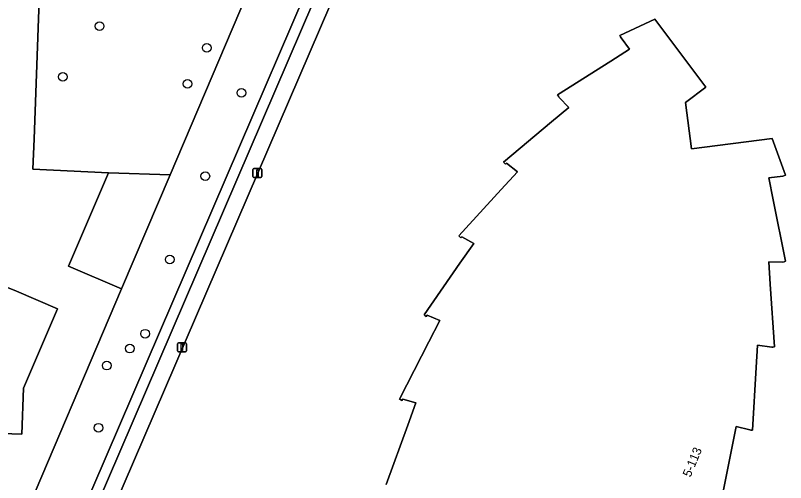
# Model space of a CAD drawing. Extents: x 160732 to 162107, y 387428 to 388479.
# Drawn here: x 161880.2 to 161966.6, y 387653.4 to 387705.8 of the extents above; entities that cross this region are included whole.
import ezdxf

# ---------------------------------------------------------------- set-up
doc = ezdxf.new("R2010")
doc.units = 0
for name, color, linetype in [('IMGEO_Boom', 7, 'Continuous'), ('IMGEO_Erf', 7, 'Continuous'), ('IMGEO_Fietspad_gesloten', 7, 'Continuous'), ('IMGEO_Groenvoorziening', 7, 'Continuous'), ('IMGEO_Lichtmast', 7, 'Continuous'), ('IMGEO_Pand', 7, 'Continuous'), ('IMGEO_Pand_nummerreeks', 7, 'Continuous'), ('IMGEO_Voetpad_open', 7, 'Continuous')]:
    doc.layers.add(name, color=color, linetype=linetype)

msp = doc.modelspace()

# ---------------------------------------------------------------- linework, layer by layer
at = {"layer": 'IMGEO_Boom'}
for centre in [(161889.613, 387704.584), (161901.64, 387702.152), (161885.48, 387698.895), (161899.49, 387698.122), (161905.528, 387697.1), (161901.481, 387687.743), (161897.485, 387678.395), (161894.716, 387670.07), (161893.014, 387668.397), (161890.412, 387666.489), (161889.481, 387659.515)]:
    msp.add_circle(centre, 0.489, dxfattribs=at)
at = {"layer": 'IMGEO_Erf'}
for points in [[(161880.358, 387647.581), (161892.061, 387675.119), (161886.124, 387677.648), (161890.604, 387688.136), (161882.13, 387688.528), (161882.254, 387691.929), (161883.011, 387712.698), (161899.997, 387712.055), (161901.551, 387750), (161901.63, 387751.922), (161912.478, 387751.368), (161912.445, 387752.781), (161921.159, 387752.145), (161922.388, 387754.906), (161928.278, 387768.138), (161932.35, 387778.164)], [(161920.196, 387717.943), (161887.626, 387642.23)], [(161921.805, 387653.16), (161924.218, 387659.801), (161925.129, 387662.31), (161923.642, 387662.713), (161923.552, 387662.586), (161923.437, 387662.647), (161923.273, 387662.733), (161926.581, 387669.161), (161927.811, 387671.55), (161926.403, 387672.132), (161926.296, 387672.006), (161926.183, 387672.088), (161926.038, 387672.194), (161930.075, 387677.969), (161931.621, 387680.18), (161930.27, 387680.944), (161930.181, 387680.842), (161930.073, 387680.936), (161929.944, 387681.048), (161934.706, 387686.241), (161936.541, 387688.242), (161935.292, 387689.193), (161935.168, 387689.081), (161934.973, 387689.332), (161940.368, 387693.854), (161942.301, 387695.475), (161941.202, 387696.591), (161941.119, 387696.724), (161941.033, 387696.862), (161946.994, 387700.648), (161949.115, 387701.995), (161948.18, 387703.262), (161948.111, 387703.401), (161948.033, 387703.556), (161951.94, 387705.375), (161957.675, 387697.758), (161955.38, 387696.023), (161956.057, 387690.833), (161965.124, 387691.967), (161966.622, 387687.862), (161966.446, 387687.803), (161966.326, 387687.763), (161964.752, 387687.575), (161965.25, 387685.091), (161966.634, 387678.194), (161966.463, 387678.149), (161966.333, 387678.114), (161964.741, 387678.14), (161964.912, 387675.611), (161965.389, 387668.584), (161965.21, 387668.57), (161965.081, 387668.56), (161963.492, 387668.784), (161963.336, 387666.263), (161962.902, 387659.234), (161962.738, 387659.249), (161962.601, 387659.262), (161961.091, 387659.664), (161960.598, 387657.213), (161959.17, 387650.113)]]:
    msp.add_lwpolyline(points, dxfattribs=at)
msp.add_lwpolyline([(161884.875, 387672.864), (161881.079, 387663.972), (161880.861, 387658.79), (161875.283, 387658.987), (161875.251, 387658.129), (161869.525, 387658.352), (161869.729, 387663.348), (161869.759, 387664.092), (161870.646, 387664.061), (161870.894, 387669.641), (161876.123, 387669.425), (161878.714, 387675.495), (161880.277, 387674.828)], close=True, dxfattribs=at)
at = {"layer": 'IMGEO_Fietspad_gesloten'}
msp.add_lwpolyline([(161933.668, 387755.273), (161931.787, 387752.401), (161931.51, 387751.953), (161930.67, 387750), (161887.355, 387649.335), (161885.124, 387644.161), (161886.105, 387643.404), (161932.572, 387751.385), (161941.509, 387765.032), (161940.506, 387765.69)], close=True, dxfattribs=at)
at = {"layer": 'IMGEO_Groenvoorziening'}
for points in [[(161885.124, 387644.161), (161887.355, 387649.335), (161930.67, 387750), (161931.51, 387751.953), (161931.787, 387752.401), (161933.668, 387755.273), (161931.109, 387754.89), (161925.615, 387754.9), (161923.593, 387750), (161911.574, 387720.882), (161897.533, 387687.883), (161892.061, 387675.119), (161880.358, 387647.581)], [(161897.533, 387687.883), (161911.574, 387720.882), (161923.593, 387750), (161925.615, 387754.9), (161922.388, 387754.906), (161921.159, 387752.145), (161912.445, 387752.781), (161912.478, 387751.368), (161901.63, 387751.922), (161901.551, 387750), (161899.997, 387712.055), (161883.011, 387712.698), (161882.254, 387691.929), (161882.13, 387688.528), (161890.604, 387688.136)]]:
    msp.add_lwpolyline(points, close=True, dxfattribs=at)
at = {"layer": 'IMGEO_Lichtmast'}
for p, q in [((161906.828, 387687.696), (161906.828, 387688.496)), ((161906.828, 387688.496), (161906.828, 387687.696)), ((161906.928, 387688.596), (161907.718, 387688.596)), ((161907.718, 387688.596), (161906.928, 387688.596)), ((161907.818, 387688.496), (161907.818, 387687.696)), ((161907.818, 387687.696), (161907.818, 387688.496)), ((161907.718, 387687.596), (161906.928, 387687.596)), ((161906.928, 387687.596), (161907.718, 387687.596)), ((161898.464, 387669.042), (161899.254, 387669.042)), ((161899.254, 387669.042), (161898.464, 387669.042)), ((161898.364, 387668.142), (161898.364, 387668.942)), ((161898.364, 387668.942), (161898.364, 387668.142)), ((161899.354, 387668.942), (161899.354, 387668.142)), ((161899.354, 387668.142), (161899.354, 387668.942)), ((161899.254, 387668.042), (161898.464, 387668.042)), ((161898.464, 387668.042), (161899.254, 387668.042))]:
    msp.add_line(p, q, dxfattribs=at)
for points in [[(161907.248, 387688.471), (161907.398, 387688.471), (161907.398, 387687.721), (161907.248, 387687.721), (161907.248, 387688.471)], [(161898.784, 387668.917), (161898.934, 387668.917), (161898.934, 387668.167), (161898.784, 387668.167), (161898.784, 387668.917)]]:
    msp.add_lwpolyline(points, dxfattribs=at)
for centre, start, end in [((161906.928, 387688.496), 90, 180), ((161906.928, 387688.496), 90, 180), ((161907.718, 387688.496), 0, 90), ((161907.718, 387688.496), 360, 90), ((161906.928, 387687.696), 180, 270), ((161906.928, 387687.696), 180, 270), ((161907.718, 387687.696), 270, 0), ((161907.718, 387687.696), 270, 0), ((161898.464, 387668.942), 90, 180), ((161898.464, 387668.942), 90, 180), ((161899.254, 387668.942), 0, 90), ((161899.254, 387668.942), 360, 90), ((161898.464, 387668.142), 180, 270), ((161898.464, 387668.142), 180, 270), ((161899.254, 387668.142), 270, 0), ((161899.254, 387668.142), 270, 0)]:
    msp.add_arc(centre, 0.1, start, end, dxfattribs=at)
at = {"layer": 'IMGEO_Pand'}
msp.add_lwpolyline([(161959.17, 387650.113), (161960.598, 387657.213), (161961.091, 387659.664), (161962.601, 387659.262), (161962.738, 387659.249), (161962.902, 387659.234), (161963.336, 387666.263), (161963.492, 387668.784), (161965.081, 387668.56), (161965.21, 387668.57), (161965.389, 387668.584), (161964.912, 387675.611), (161964.741, 387678.14), (161966.333, 387678.114), (161966.463, 387678.149), (161966.634, 387678.194), (161965.25, 387685.091), (161964.752, 387687.575), (161966.326, 387687.763), (161966.446, 387687.803), (161966.622, 387687.862), (161965.124, 387691.967), (161956.057, 387690.833), (161955.38, 387696.023), (161957.675, 387697.758), (161951.94, 387705.375), (161948.033, 387703.556), (161948.111, 387703.401), (161948.18, 387703.262), (161949.115, 387701.995), (161946.994, 387700.648), (161941.033, 387696.862), (161941.119, 387696.724), (161941.202, 387696.591), (161942.301, 387695.475), (161940.368, 387693.854), (161934.973, 387689.332), (161935.168, 387689.081), (161935.292, 387689.193), (161936.541, 387688.242), (161934.706, 387686.241), (161929.944, 387681.048), (161930.073, 387680.936), (161930.181, 387680.842), (161930.27, 387680.944), (161931.621, 387680.18), (161930.075, 387677.969), (161926.038, 387672.194), (161926.183, 387672.088), (161926.296, 387672.006), (161926.403, 387672.132), (161927.811, 387671.55), (161926.581, 387669.161), (161923.273, 387662.733), (161923.437, 387662.647), (161923.552, 387662.586), (161923.642, 387662.713), (161925.129, 387662.31), (161924.218, 387659.801), (161921.805, 387653.16)], dxfattribs=at)
for points in [[(161890.604, 387688.136), (161886.124, 387677.648), (161892.061, 387675.119), (161897.533, 387687.883)], [(161869.525, 387658.352), (161875.251, 387658.129), (161875.283, 387658.987), (161880.861, 387658.79), (161881.079, 387663.972), (161884.875, 387672.864), (161880.277, 387674.828), (161878.714, 387675.495), (161876.123, 387669.425), (161870.894, 387669.641), (161870.646, 387664.061), (161869.759, 387664.092), (161869.729, 387663.348)]]:
    msp.add_lwpolyline(points, close=True, dxfattribs=at)
at = {"layer": 'IMGEO_Voetpad_open'}
msp.add_lwpolyline([(161933.969, 387750), (161934.243, 387750.637), (161939.139, 387758.046), (161944.158, 387765.702), (161948.077, 387774.667), (161944.726, 387774.609), (161941.658, 387767.446), (161940.506, 387765.69), (161941.509, 387765.032), (161932.572, 387751.385), (161886.105, 387643.404), (161887.626, 387642.23), (161920.196, 387717.943), (161920.223, 387718.023), (161922.739, 387723.927)], close=True, dxfattribs=at)

# ---------------------------------------------------------------- texts
at = {"layer": 'IMGEO_Pand_nummerreeks'}
msp.add_text('5-113', height=1, rotation=67.35218, dxfattribs=at).set_placement((161955.953, 387653.896))

doc.saveas('drawing.dxf')
